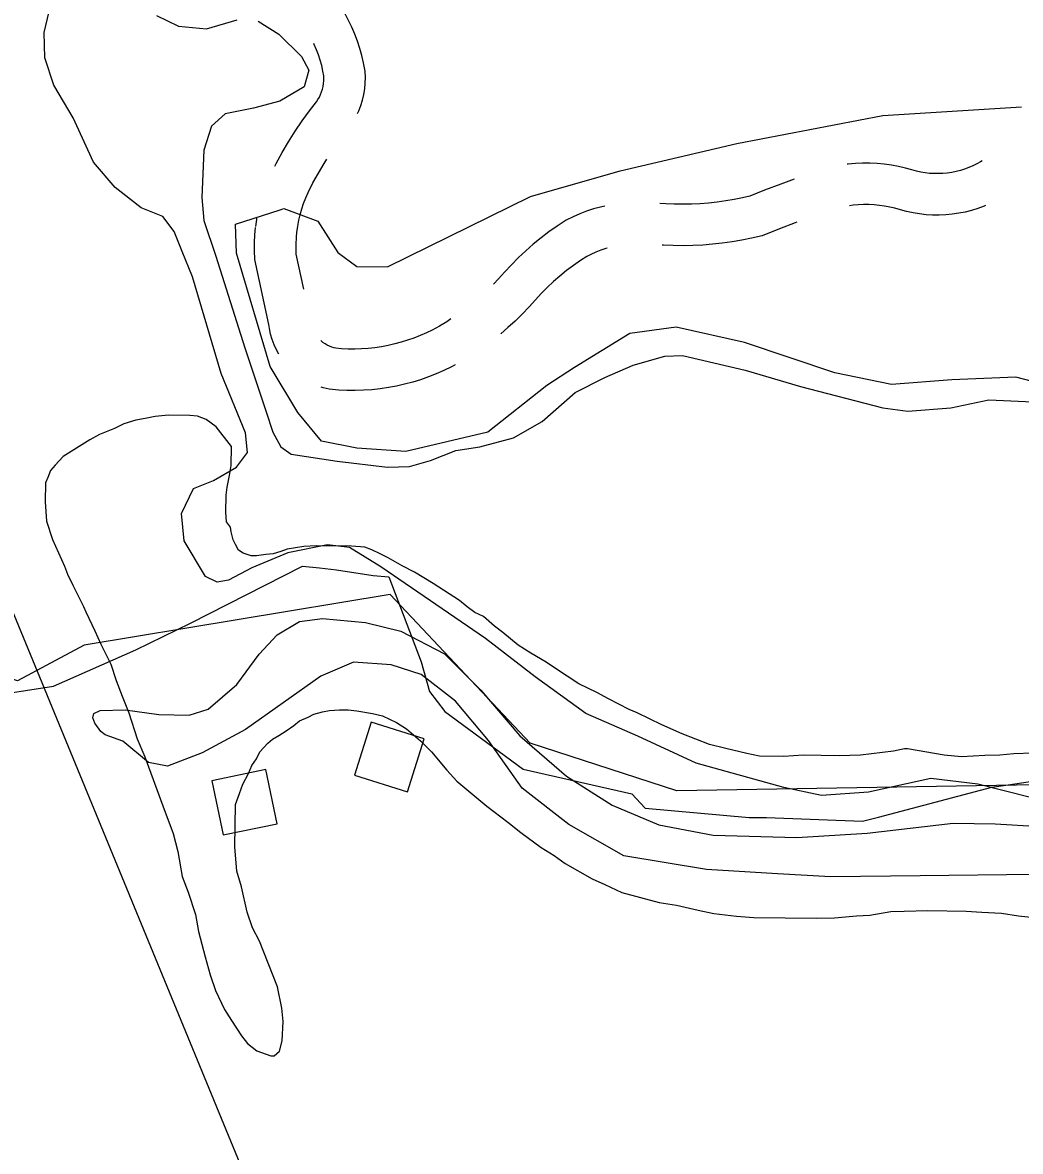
# Model space of a CAD drawing. Extents: x 3329297 to 3367176, y 649250 to 674653.
# Drawn here: x 3346617 to 3347339, y 659123 to 659939 of the extents above; entities that cross this region are included whole.
import ezdxf

# ---------------------------------------------------------------- set-up
doc = ezdxf.new("R2010")
doc.units = 0
for name, color, linetype in [('V-BLDG-OTLN', 7, 'Continuous'), ('V-ROAD-CNTR', 7, 'Continuous'), ('V-SITE-OTLN', 7, 'Continuous'), ('V-SITE-VEGE', 7, 'Continuous'), ('V-TOPO-BNDY', 7, 'Continuous'), ('V-TOPO-SHOR', 7, 'Continuous')]:
    doc.layers.add(name, color=color, linetype=linetype)

msp = doc.modelspace()

# ---------------------------------------------------------------- linework, layer by layer
at = {"layer": 'V-BLDG-OTLN'}
for points in [[(3346857.43, 659395.05), (3346895.58, 659383), (3346907.63, 659421.14), (3346869.49, 659433.19)], [(3346754.19, 659390.88), (3346762.32, 659351.72), (3346801.48, 659359.85), (3346793.35, 659399.01)]]:
    msp.add_lwpolyline(points, close=True, dxfattribs=at)
at = {"layer": 'V-ROAD-CNTR'}
for points in [[(3345997.43, 660989.29), (3346483.34, 659820.91), (3346966.64, 658647.66), (3347474.79, 657412.2), (3348023.22, 656076.63), (3348607.09, 654663.73)], [(3346859.55, 659873.45), (3346860.38, 659875.21), (3346861.89, 659879.08), (3346863.12, 659883.02), (3346864.07, 659887.05), (3346864.73, 659891.13), (3346865.11, 659895.25), (3346865.2, 659899.39), (3346864.98, 659903.94), (3346863.93, 659909.9), (3346862.73, 659915.21), (3346861.29, 659920.46), (3346859.6, 659925.64), (3346857.68, 659930.73), (3346855.53, 659935.73), (3346853.14, 659940.62), (3346850.53, 659945.4), (3346847.7, 659950.05), (3346844.66, 659954.56), (3346841.42, 659958.93), (3346836.9, 659964.45), (3346836.05, 659965.05)], [(3346799.8, 659835.19), (3346800.83, 659837.22), (3346805.17, 659845.11), (3346809.74, 659852.87), (3346814.54, 659860.49), (3346819.57, 659867.95), (3346824.83, 659875.27), (3346829.84, 659881.81), (3346830.96, 659883.5), (3346831.95, 659885.27), (3346832.82, 659887.11), (3346833.56, 659888.99), (3346834.16, 659890.94), (3346834.63, 659892.92), (3346834.95, 659894.92), (3346835.14, 659896.95), (3346835.18, 659898.98), (3346835.11, 659900.59), (3346834.51, 659903.99), (3346833.62, 659907.94), (3346832.54, 659911.84), (3346831.29, 659915.7), (3346829.86, 659919.49), (3346828.26, 659923.21), (3346827.9, 659923.94)], [(3346815.67, 659787.37), (3346816.31, 659791.92), (3346817.1, 659796.11), (3346818.02, 659800.03), (3346819.24, 659804.37), (3346820.57, 659808.39), (3346822.1, 659812.36), (3346823.76, 659816.16), (3346827.35, 659823.17), (3346831.25, 659830.27), (3346835.36, 659837.25), (3346837.29, 659840.31)], [(3347311.16, 659839.07), (3347310.07, 659838.38), (3347307.36, 659836.88), (3347304.48, 659835.48), (3347301.52, 659834.22), (3347298.51, 659833.12), (3347295.44, 659832.17), (3347292.32, 659831.39), (3347289.17, 659830.76), (3347286, 659830.29), (3347282.8, 659829.99), (3347279.59, 659829.85), (3347276.38, 659829.88), (3347273.17, 659830.07), (3347269.99, 659830.42), (3347266.82, 659830.94), (3347263.67, 659831.62), (3347260.32, 659832.53), (3347255.75, 659833.84), (3347250.68, 659835.04), (3347245.56, 659836.01), (3347240.4, 659836.74), (3347235.21, 659837.23), (3347230.01, 659837.48), (3347224.79, 659837.49), (3347219.59, 659837.26), (3347214.4, 659836.78), (3347213.66, 659836.68)], [(3347175.26, 659825.9), (3347165.54, 659822.31), (3347153.79, 659817.82), (3347143.21, 659813.64), (3347138.01, 659812.43), (3347131.92, 659811.2), (3347125.78, 659810.16), (3347119.62, 659809.3), (3347113.44, 659808.63), (3347107.24, 659808.15), (3347101.03, 659807.85), (3347094.81, 659807.73), (3347088.59, 659807.81), (3347082.38, 659808.07), (3347078.04, 659808.38)], [(3347038.29, 659806.46), (3347035.21, 659805.74), (3347030.18, 659804.32), (3347025.23, 659802.66), (3347020.36, 659800.78), (3347015.58, 659798.67), (3347010.45, 659796.11), (3347003.9, 659791.86), (3346997.99, 659787.71), (3346992.23, 659783.36), (3346986.61, 659778.8), (3346981.16, 659774.05), (3346975.88, 659769.12), (3346970.77, 659764), (3346965.85, 659758.7), (3346961.54, 659753.73), (3346957.95, 659750)], [(3347313.67, 659806.79), (3347312.54, 659806.31), (3347308.08, 659804.68), (3347303.54, 659803.28), (3347298.94, 659802.11), (3347294.28, 659801.19), (3347289.59, 659800.5), (3347284.86, 659800.05), (3347280.11, 659799.85), (3347275.37, 659799.89), (3347270.63, 659800.17), (3347265.91, 659800.69), (3347261.22, 659801.46), (3347256.58, 659802.46), (3347252.26, 659803.63), (3347248.15, 659804.81), (3347244.43, 659805.69), (3347240.67, 659806.4), (3347236.89, 659806.94), (3347233.08, 659807.3), (3347229.26, 659807.48), (3347225.43, 659807.49), (3347221.62, 659807.32), (3347217.81, 659806.97), (3347215.38, 659806.64)], [(3346785.96, 659791.53), (3346786.7, 659796.77), (3346786.85, 659797.57)], [(3346802.6, 659699.46), (3346800.9, 659702.49), (3346799.19, 659706.19), (3346797.77, 659710.01), (3346796.63, 659713.92), (3346795.8, 659717.92), (3346795.42, 659720.8), (3346785.38, 659767.81), (3346785.1, 659774.35), (3346785.12, 659779.97), (3346785.39, 659785.6), (3346785.89, 659790.86)], [(3347177.31, 659794.67), (3347176.1, 659794.23), (3347164.66, 659789.85), (3347152.16, 659784.92), (3347144.37, 659783.11), (3347137.38, 659781.7), (3347130.36, 659780.51), (3347123.31, 659779.53), (3347116.23, 659778.76), (3347109.14, 659778.2), (3347102.02, 659777.86), (3347094.91, 659777.73), (3347087.79, 659777.81), (3347080.68, 659778.11), (3347079.74, 659778.18)], [(3346820.62, 659746.43), (3346815.24, 659771.6), (3346815.1, 659774.94), (3346815.11, 659779.2), (3346815.32, 659783.46), (3346815.75, 659788.04)], [(3347040.11, 659775.95), (3347039.03, 659775.64), (3347035.4, 659774.43), (3347031.83, 659773.05), (3347028.34, 659771.51), (3347025.37, 659770.03), (3347020.7, 659766.99), (3347015.64, 659763.45), (3347010.71, 659759.73), (3347005.92, 659755.84), (3347001.27, 659751.78), (3346996.75, 659747.56), (3346992.38, 659743.18), (3346988.18, 659738.66), (3346983.7, 659733.49), (3346978.68, 659728.27), (3346973.59, 659723.32), (3346968.34, 659718.54), (3346963.07, 659714.06)], [(3346927.03, 659724.79), (3346924.02, 659722.84), (3346918.77, 659719.7), (3346913.57, 659716.8), (3346909.31, 659714.73), (3346904.87, 659712.78), (3346900.35, 659710.99), (3346895.77, 659709.38), (3346891.13, 659707.95), (3346886.43, 659706.7), (3346881.7, 659705.62), (3346876.93, 659704.74), (3346872.12, 659704.03), (3346867.29, 659703.51), (3346862.45, 659703.18), (3346857.6, 659703.03), (3346852.75, 659703.07), (3346847.9, 659703.3), (3346843.85, 659703.64), (3346842.6, 659703.93), (3346840.88, 659704.47), (3346839.21, 659705.14), (3346837.59, 659705.93), (3346836.04, 659706.84), (3346834.56, 659707.88), (3346833.16, 659709.02), (3346832.98, 659709.19)], [(3346930.03, 659691.63), (3346927.43, 659690.19), (3346921.92, 659687.5), (3346916.42, 659685.09), (3346910.84, 659682.88), (3346905.16, 659680.89), (3346899.42, 659679.11), (3346893.62, 659677.56), (3346887.76, 659676.24), (3346881.85, 659675.14), (3346875.91, 659674.27), (3346869.93, 659673.62), (3346863.94, 659673.21), (3346857.93, 659673.03), (3346851.92, 659673.08), (3346845.92, 659673.36), (3346839.15, 659673.93), (3346834.69, 659674.97), (3346833.36, 659675.39)]]:
    msp.add_lwpolyline(points, dxfattribs=at)
at = {"layer": 'V-SITE-OTLN'}
msp.add_lwpolyline([(3347365.25, 659675.11), (3347335.6, 659682.74), (3347289.39, 659680.88), (3347245.72, 659677.43), (3347204.79, 659685.75), (3347139.44, 659707.78), (3347089.83, 659718.8), (3347056.41, 659714.17), (3347016.52, 659689.64), (3346996.31, 659676.6), (3346953.72, 659642.86), (3346894.49, 659628.88), (3346859.12, 659631.47), (3346833.54, 659636.47), (3346816.41, 659657.26), (3346796.39, 659690.41), (3346771.97, 659772.37), (3346771.27, 659793.42), (3346803.49, 659803.78), (3346806.33, 659804.69), (3346830.83, 659795.6), (3346845.36, 659772.8), (3346859.06, 659762.84), (3346881.12, 659762.51), (3346984.53, 659813.28), (3347049.47, 659831.8), (3347133.93, 659851.55), (3347239.44, 659872.02), (3347339.6, 659878.19)], dxfattribs=at)
at = {"layer": 'V-SITE-VEGE'}
msp.add_lwpolyline([(3347347.78, 659410.83), (3347334.18, 659410.47), (3347323.98, 659409.49), (3347313.21, 659409.09), (3347296.21, 659408.21), (3347283.77, 659409.53), (3347257.22, 659413.9), (3347254.96, 659413.94), (3347247.01, 659412.36), (3347223.18, 659409.32), (3347207.89, 659408.99), (3347181.85, 659409.38), (3347167.68, 659408.47), (3347150.13, 659408.73), (3347141.1, 659410.57), (3347125.87, 659414.2), (3347114.02, 659417.21), (3347094.32, 659424.87), (3347079.7, 659431.32), (3347061.71, 659440.08), (3347056.08, 659442.43), (3347040.91, 659450.03), (3347032.49, 659454.68), (3347019.56, 659461.11), (3347002.74, 659472.12), (3346996.02, 659476.75), (3346984.79, 659483.15), (3346975.82, 659488.95), (3346964.64, 659498.18), (3346958.48, 659502.8), (3346950.65, 659509.72), (3346944.47, 659512.64), (3346938.87, 659516.69), (3346933.28, 659521.3), (3346914.21, 659533.48), (3346900.74, 659541.62), (3346891.76, 659546.28), (3346881.65, 659552.1), (3346876.03, 659555.01), (3346869.85, 659557.94), (3346864.78, 659559.71), (3346855.17, 659560.43), (3346829.69, 659560.81), (3346820.63, 659560.38), (3346808.7, 659558.3), (3346804.15, 659556.67), (3346798.46, 659555.06), (3346793.36, 659554.57), (3346786.55, 659553.54), (3346782.59, 659553.6), (3346776.95, 659555.38), (3346773.59, 659557.7), (3346771.38, 659561.7), (3346769.74, 659565.12), (3346768.12, 659570.81), (3346767.61, 659574.21), (3346764.84, 659578.22), (3346764.38, 659585.02), (3346764.57, 659597.47), (3346765.21, 659603.13), (3346767.04, 659611.59), (3346768.29, 659618.93), (3346768.49, 659632.52), (3346757.39, 659646.84), (3346750.1, 659652.05), (3346743.91, 659654.41), (3346738.26, 659655.06), (3346722.98, 659655.29), (3346713.33, 659654.31), (3346705.95, 659652.72), (3346699.14, 659651.69), (3346690.61, 659648.99), (3346683.76, 659645.69), (3346672.94, 659641.33), (3346666.08, 659637.47), (3346646.65, 659625.31), (3346640.89, 659619.17), (3346637.44, 659615.26), (3346635.66, 659610.19), (3346633.9, 659606.25), (3346633.69, 659592.66), (3346634.61, 659578.49), (3346638.94, 659565.41), (3346647.71, 659546.02), (3346649.89, 659540.33), (3346653.73, 659532.34), (3346661.42, 659516.94), (3346663.06, 659512.95), (3346669.65, 659499.26), (3346674.03, 659489.57), (3346681.18, 659475.3), (3346684.96, 659463.35), (3346689.31, 659451.96), (3346694.23, 659440), (3346700.17, 659421.22), (3346705.64, 659408.12), (3346718.69, 659372.81), (3346726.31, 659352.88), (3346729.51, 659339.81), (3346732.64, 659321.64), (3346736.99, 659310.25), (3346742.41, 659294.31), (3346744.49, 659281.82), (3346749.31, 659263.63), (3346753.07, 659250.55), (3346756.86, 659239.17), (3346763.45, 659225.48), (3346768.42, 659217.48), (3346775.62, 659206.61), (3346780.06, 659200.88), (3346786.78, 659195.68), (3346796.92, 659192.13), (3346799.18, 659192.1), (3346803.2, 659195.43), (3346805, 659202.77), (3346805.79, 659216.91), (3346804.8, 659226.55), (3346801.64, 659241.89), (3346788.55, 659274.93), (3346783.6, 659284.63), (3346779.81, 659296.01), (3346775.55, 659314.19), (3346772.33, 659325.57), (3346770.9, 659343.14), (3346771.36, 659373.71), (3346774.31, 659381.59), (3346776.68, 659388.35), (3346780.76, 659396.22), (3346783.11, 659401.84), (3346786.59, 659406.89), (3346788.93, 659411.95), (3346794.68, 659418.09), (3346798.12, 659420.87), (3346802.7, 659423.63), (3346807.84, 659426.95), (3346813.56, 659430.83), (3346817.58, 659434.16), (3346823.85, 659436.9), (3346827.85, 659439.1), (3346834.1, 659440.71), (3346839.21, 659441.76), (3346846.58, 659442.22), (3346852.8, 659442.12), (3346859.02, 659441.46), (3346870.32, 659439.59), (3346877.65, 659437.78), (3346887.77, 659433.1), (3346895.06, 659428.46), (3346905.12, 659419.81), (3346912.93, 659411.76), (3346924.05, 659398.57), (3346931.29, 659390.54), (3346953.1, 659372.65), (3346968.22, 659361.1), (3346977.73, 659353.59), (3346992.28, 659342.61), (3347001.82, 659336.81), (3347009.66, 659331.03), (3347029.31, 659319.97), (3347038.31, 659315.87), (3347050.68, 659310.02), (3347077.75, 659302.82), (3347090.18, 659300.93), (3347105.97, 659297.29), (3347117.26, 659294.85), (3347133.65, 659292.91), (3347146.1, 659292.15), (3347191.39, 659291.46), (3347204.42, 659291.83), (3347220.29, 659293.29), (3347229.92, 659293.71), (3347245.25, 659296.31), (3347254.88, 659296.73), (3347271.87, 659297.04), (3347299.61, 659296.61), (3347310.93, 659295.88), (3347325.07, 659295.1), (3347337.5, 659293.21), (3347351.07, 659291.87)], dxfattribs=at)
at = {"layer": 'V-TOPO-BNDY'}
for p, q in [((3346738.68, 659504.95), (3346819.67, 659546.08)), ((3346819.67, 659546.08), (3346831.96, 659544.75)), ((3346831.96, 659544.75), (3346844.23, 659543.42)), ((3346844.23, 659543.42), (3346870.75, 659539.43)), ((3346870.75, 659539.43), (3346882.22, 659538.27)), ((3346882.22, 659538.27), (3346905.6, 659476.9)), ((3346699.13, 659485.49), (3346738.68, 659504.95)), ((3346639.8, 659459.24), (3346699.13, 659485.49)), ((3346905.6, 659476.9), (3346911.53, 659455.46)), ((3346597.77, 659452.74), (3346639.8, 659459.24)), ((3346911.53, 659455.46), (3346922.78, 659441.03)), ((3346922.78, 659441.03), (3346979.35, 659399.22)), ((3346979.35, 659399.22), (3347057.8, 659381.57)), ((3347329.99, 659387.95), (3347396.67, 659398.05)), ((3347057.8, 659381.57), (3347067.43, 659371.17)), ((3347236.31, 659364.65), (3347318.31, 659386.18)), ((3347318.31, 659386.18), (3347329.99, 659387.95)), ((3347067.43, 659371.17), (3347142.62, 659364.44)), ((3347142.62, 659364.44), (3347155.25, 659364.31)), ((3347155.25, 659364.31), (3347224.73, 659361.61)), ((3347224.73, 659361.61), (3347236.31, 659364.65))]:
    msp.add_line(p, q, dxfattribs=at)
at = {"layer": 'V-TOPO-SHOR'}
for p, q in [((3346761.05, 659685.26), (3346740.15, 659755.27)), ((3346673.99, 659426.5), (3346669.54, 659432.63))]:
    msp.add_line(p, q, dxfattribs=at)
for points in [[(3346740.15, 659755.27), (3346732.85, 659773.56), (3346727.01, 659788.04), (3346718.84, 659798.77), (3346703.03, 659805.07), (3346684.31, 659819.74), (3346668.69, 659838.16), (3346654.02, 659870.2), (3346639.99, 659893.89), (3346633.47, 659913.68), (3346632.99, 659931.87), (3346637.85, 659952.25)], [(3346714.23, 659944.27), (3346730.02, 659936.46), (3346750.45, 659934.63), (3346772.51, 659941.11)], [(3346787.65, 659940.13), (3346802.65, 659930.81), (3346819.07, 659914.66), (3346824.22, 659904.73), (3346821.01, 659892.66), (3346803.43, 659882.32), (3346784.42, 659877.31), (3346763.9, 659873.07), (3346753.92, 659864.14), (3346748.35, 659846.8), (3346747.08, 659812.73), (3346748.34, 659796.05), (3346757.04, 659770.16), (3346778, 659703.94), (3346793.21, 659658.26), (3346798.29, 659643.04), (3346804.18, 659632.34), (3346811.68, 659626.93), (3346844.93, 659621.88), (3346881.22, 659617.54), (3346897.14, 659618.06), (3346912.35, 659622.37), (3346930.64, 659629.67), (3346948.1, 659632.43), (3346972.44, 659638.88), (3346993.07, 659650.68), (3347016.87, 659671.54), (3347038.25, 659682.57), (3347058.83, 659691.35), (3347081.66, 659697.82), (3347094.54, 659698.38), (3347139.83, 659687.85), (3347179.8, 659675.88), (3347239.4, 659660.58), (3347257.54, 659658.03), (3347288.64, 659660.59), (3347315.99, 659666.24), (3347347.79, 659665)], [(3346837.95, 659561.38), (3346809.08, 659555.76), (3346783.16, 659544.79), (3346766.36, 659535.96), (3346758.01, 659534.57), (3346749.73, 659538.48), (3346734.22, 659564.47), (3346732.25, 659584.2), (3346740.86, 659602.25), (3346755.33, 659608.09), (3346772.15, 659617.68), (3346779.88, 659628.17), (3346778.58, 659642.58), (3346761.05, 659685.26)], [(3347347.23, 659378.68), (3347307.99, 659388.36), (3347273.97, 659392.67), (3347229.13, 659382.74), (3347195, 659380.23), (3347167.82, 659385.95), (3347104.46, 659403.57), (3347062.34, 659423.15), (3347024.71, 659439.62), (3346988, 659465.94), (3346952.06, 659493.75), (3346876.34, 659545.65), (3346853.83, 659559.63), (3346837.95, 659561.38)], [(3349868.37, 659498.47), (3349579.91, 659275.94), (3349202.05, 659219.04), (3348643.59, 659193.01), (3348520.66, 659273.94), (3348438.58, 659400.04), (3348303.66, 659455.28), (3348106.24, 659464.62), (3347687.52, 659376.45), (3347579.04, 659453.94), (3347422.69, 659389.14), (3347090.48, 659383.67), (3346984.49, 659418.16), (3346883.19, 659525.49), (3346661.77, 659489.02), (3346613.67, 659463.27), (3346536.59, 659488.79), (3346430.66, 659494.84), (3346283.83, 659484.86), (3346188.04, 659483.92)], [(3346669.54, 659432.63), (3346668.08, 659436.44), (3346668.89, 659439.46), (3346673.46, 659441.66), (3346691.65, 659442.14), (3346715.84, 659438.75), (3346737.8, 659438.41), (3346751.5, 659442.75), (3346772.22, 659460.61), (3346788.46, 659482.33), (3346801.55, 659496.53), (3346817.61, 659506.13), (3346834.3, 659508.15), (3346865.32, 659505.41), (3346890.97, 659498.96), (3346922.54, 659482.57), (3346948.65, 659456.42), (3346976.94, 659423.42), (3347010.58, 659394.13), (3347043.59, 659373.18), (3347077.46, 659359.03), (3347116.74, 659351.61), (3347177.31, 659349.94), (3347228.11, 659352.95), (3347290.33, 659360.34), (3347320.62, 659359.88), (3347353.17, 659357.87)], [(3347349.61, 659323.08), (3347266.27, 659322.07), (3347201.88, 659321.54), (3347163.28, 659323.64), (3347111.81, 659326.69), (3347052.12, 659336.69), (3347012.32, 659359.26), (3346978.63, 659385.52), (3346954.16, 659419.98), (3346930.35, 659448.37), (3346905.65, 659467.68), (3346883.79, 659474.83), (3346856.55, 659476.76), (3346832.91, 659466.51), (3346778.54, 659427.95), (3346747.23, 659411), (3346722.09, 659401.54), (3346708.49, 659404.02), (3346689.79, 659419.45), (3346676.99, 659424.19), (3346673.99, 659426.5)]]:
    msp.add_lwpolyline(points, dxfattribs=at)

doc.saveas('drawing.dxf')
